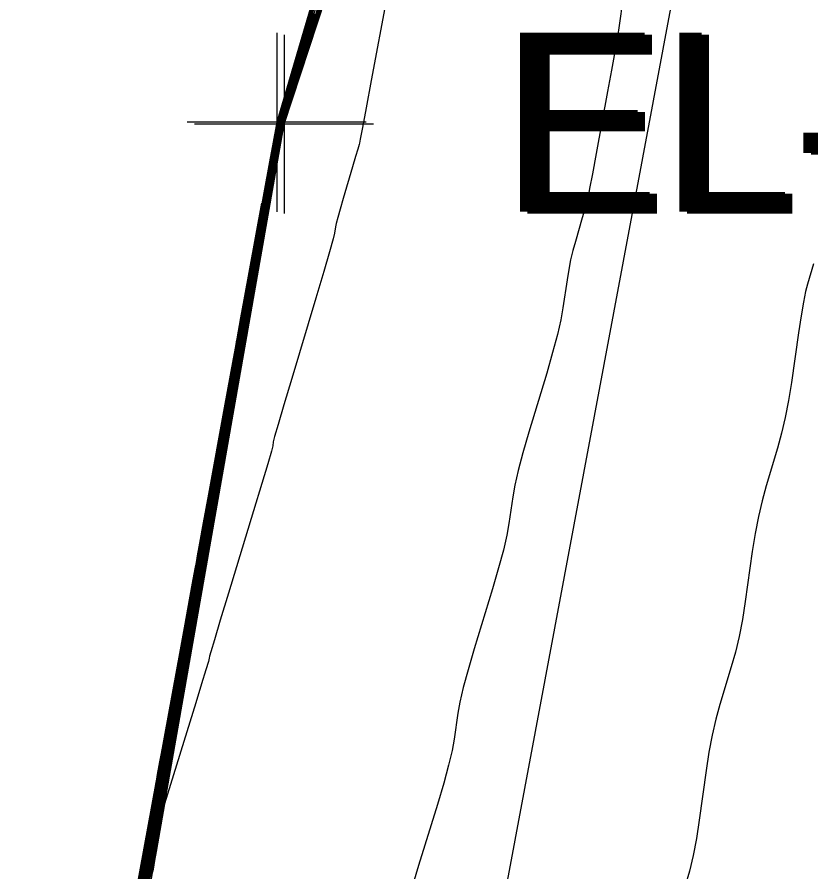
# Model space of a CAD drawing. Extents: x 1724534 to 1727318, y 657156 to 660047.
# Drawn here: x 1725490.35 to 1725508.11, y 659289.98 to 659309.09 of the extents above; entities that cross this region are included whole.
import ezdxf

# ---------------------------------------------------------------- set-up
doc = ezdxf.new("R2010")
doc.units = 0
for name, color, linetype in [('SURVEY - CONTOURS - Index with Text', 7, 'Continuous'), ('SURVEY - CONTOURS - Intermediate with optional Text', 7, 'Continuous'), ('SURVEY - DTM - Breaklines', 7, 'Continuous'), ('SURVEY - DTM - Breaklines - Points - Elevations', 7, 'Continuous'), ('SURVEY - DTM - Breaklines - Points - Locators', 7, 'Continuous'), ('SURVEY - NON-TRANSPORTATION - Features', 7, 'Continuous'), ('SURVEY - NON-TRANSPORTATION - Features - Points - Elevations', 7, 'Continuous'), ('SURVEY - NON-TRANSPORTATION - Features - Points - Locators', 7, 'Continuous'), ('SURVEY - UTILITIES - Fiber Optic Cable (Underground) with Text', 7, 'Continuous')]:
    doc.layers.add(name, color=color, linetype=linetype)

msp = doc.modelspace()

# ---------------------------------------------------------------- linework, layer by layer
at = {"layer": 'SURVEY - CONTOURS - Index with Text'}
for points in [[(1725492.947, 659288.864), (1725493.23, 659290.419), (1725493.327, 659290.948), (1725493.403, 659291.369), (1725493.459, 659291.682), (1725493.496, 659291.886), (1725493.567, 659292.288), (1725493.603, 659292.493), (1725493.66, 659292.808), (1725493.738, 659293.233), (1725493.835, 659293.768), (1725494.122, 659295.34), (1725494.219, 659295.873), (1725494.296, 659296.296), (1725494.352, 659296.607), (1725494.388, 659296.806), (1725494.455, 659297.191), (1725494.491, 659297.391), (1725494.548, 659297.705), (1725494.625, 659298.131), (1725494.724, 659298.671), (1725495.014, 659300.26), (1725495.112, 659300.799), (1725495.189, 659301.223), (1725495.245, 659301.532), (1725495.28, 659301.727), (1725495.344, 659302.093), (1725495.379, 659302.288), (1725495.436, 659302.6), (1725495.514, 659303.028), (1725495.613, 659303.573), (1725495.907, 659305.181), (1725496.004, 659305.715), (1725496.076, 659306.111), (1725496.123, 659306.369), (1725496.145, 659306.49), (1725496.169, 659306.627), (1725496.177, 659306.673), (1725496.184, 659306.708), (1725496.189, 659306.732), (1725496.192, 659306.746), (1725496.198, 659306.767), (1725496.206, 659306.79), (1725496.222, 659306.842), (1725496.249, 659306.923), (1725496.285, 659307.032), (1725496.394, 659307.364), (1725496.452, 659307.547), (1725496.543, 659307.847), (1725496.668, 659308.265), (1725496.827, 659308.8), (1725497.295, 659310.383)], [(1725497.1, 659309.384), (1725496.988, 659309.021), (1725496.877, 659308.668), (1725496.766, 659308.326), (1725496.47, 659307.426), (1725496.372, 659307.13), (1725496.302, 659306.917), (1725496.26, 659306.788), (1725496.244, 659306.741), (1725496.24, 659306.727), (1725496.236, 659306.705), (1725496.226, 659306.65), (1725496.21, 659306.561), (1725496.188, 659306.438), (1725496.122, 659306.066), (1725496.092, 659305.896), (1725496.051, 659305.665), (1725495.998, 659305.373), (1725495.933, 659305.02), (1725495.747, 659303.999), (1725495.61, 659303.246), (1725495.545, 659302.88), (1725495.481, 659302.521), (1725495.314, 659301.572), (1725495.251, 659301.213), (1725495.185, 659300.848), (1725495.118, 659300.477), (1725495.05, 659300.1), (1725494.865, 659299.086), (1725494.796, 659298.708), (1725494.729, 659298.336), (1725494.599, 659297.608), (1725494.431, 659296.652), (1725494.367, 659296.291), (1725494.302, 659295.926), (1725494.235, 659295.555), (1725493.983, 659294.172), (1725493.915, 659293.797), (1725493.848, 659293.425), (1725493.782, 659293.058), (1725493.718, 659292.695), (1725493.548, 659291.732), (1725493.484, 659291.369), (1725493.418, 659291.003), (1725493.351, 659290.633), (1725493.284, 659290.26), (1725493.033, 659288.885)], [(1725503.901, 659309.488), (1725503.817, 659308.902), (1725503.777, 659308.644), (1725503.721, 659308.312), (1725503.649, 659307.905), (1725503.56, 659307.423), (1725503.302, 659306.038), (1725503.218, 659305.583), (1725503.157, 659305.258), (1725503.121, 659305.063), (1725503.108, 659304.998), (1725503.108, 659304.995), (1725503.101, 659304.97), (1725503.079, 659304.896), (1725503.043, 659304.772), (1725502.992, 659304.6), (1725502.837, 659304.075), (1725502.781, 659303.874), (1725502.732, 659303.663), (1725502.689, 659303.443), (1725502.652, 659303.214), (1725502.561, 659302.59), (1725502.512, 659302.324), (1725502.435, 659301.992), (1725502.33, 659301.594), (1725502.196, 659301.132), (1725501.8, 659299.81), (1725501.666, 659299.348), (1725501.561, 659298.954), (1725501.486, 659298.627), (1725501.439, 659298.368), (1725501.353, 659297.766), (1725501.306, 659297.505), (1725501.228, 659297.176), (1725501.121, 659296.776), (1725500.983, 659296.308), (1725500.575, 659294.966), (1725500.437, 659294.498), (1725500.33, 659294.103), (1725500.254, 659293.778), (1725500.209, 659293.526), (1725500.129, 659292.948), (1725500.083, 659292.694), (1725500.004, 659292.367), (1725499.894, 659291.966), (1725499.752, 659291.491), (1725499.33, 659290.126), (1725499.17, 659289.598)], [(1725497.137, 659309.287), (1725496.654, 659307.82), (1725496.495, 659307.338), (1725496.382, 659306.993), (1725496.314, 659306.785), (1725496.29, 659306.714), (1725496.289, 659306.709), (1725496.283, 659306.678), (1725496.268, 659306.592), (1725496.242, 659306.448), (1725496.207, 659306.249), (1725496.1, 659305.642), (1725496.061, 659305.422), (1725496.025, 659305.219), (1725495.991, 659305.031), (1725495.96, 659304.86), (1725495.881, 659304.425), (1725495.842, 659304.21), (1725495.785, 659303.893), (1725495.711, 659303.473), (1725495.619, 659302.95), (1725495.349, 659301.418), (1725495.256, 659300.895), (1725495.182, 659300.474), (1725495.125, 659300.156), (1725495.086, 659299.94), (1725495.006, 659299.501), (1725494.967, 659299.285), (1725494.91, 659298.967), (1725494.836, 659298.547), (1725494.744, 659298.026), (1725494.474, 659296.498), (1725494.382, 659295.976), (1725494.308, 659295.556), (1725494.251, 659295.237), (1725494.212, 659295.02), (1725494.131, 659294.577), (1725494.092, 659294.36), (1725494.035, 659294.042), (1725493.96, 659293.622), (1725493.869, 659293.102), (1725493.6, 659291.578), (1725493.508, 659291.057), (1725493.433, 659290.637), (1725493.376, 659290.318), (1725493.337, 659290.1), (1725493.256, 659289.653)]]:
    msp.add_lwpolyline(points, dxfattribs=at)
at = {"layer": 'SURVEY - CONTOURS - Intermediate with optional Text'}
for points in [[(1725492.735, 659287.791), (1725493.486, 659291.917), (1725493.623, 659292.685), (1725494.379, 659296.837), (1725494.512, 659297.578), (1725495.273, 659301.758), (1725495.401, 659302.471), (1725496.179, 659306.738), (1725496.207, 659306.827), (1725496.32, 659307.172), (1725496.454, 659307.612), (1725497.547, 659311.3), (1725497.679, 659311.735), (1725497.747, 659311.943), (1725497.88, 659312.38), (1725498.977, 659316.086), (1725499.108, 659316.517), (1725499.173, 659316.714), (1725499.305, 659317.147), (1725500.406, 659320.872)], [(1725492.978, 659288.943), (1725493.241, 659290.387), (1725493.332, 659290.885), (1725493.406, 659291.296), (1725493.464, 659291.619), (1725493.506, 659291.855), (1725493.597, 659292.369), (1725493.639, 659292.606), (1725493.698, 659292.932), (1725493.773, 659293.346), (1725493.865, 659293.849), (1725494.131, 659295.308), (1725494.222, 659295.81), (1725494.297, 659296.222), (1725494.355, 659296.544), (1725494.396, 659296.776), (1725494.484, 659297.274), (1725494.526, 659297.507), (1725494.584, 659297.831), (1725494.659, 659298.247), (1725494.752, 659298.754), (1725495.021, 659300.228), (1725495.113, 659300.735), (1725495.188, 659301.148), (1725495.246, 659301.468), (1725495.287, 659301.696), (1725495.372, 659302.178), (1725495.412, 659302.406), (1725495.471, 659302.729), (1725495.546, 659303.146), (1725495.64, 659303.658), (1725495.912, 659305.149), (1725496.003, 659305.646), (1725496.071, 659306.022), (1725496.117, 659306.274), (1725496.14, 659306.405), (1725496.173, 659306.589), (1725496.184, 659306.65), (1725496.192, 659306.696), (1725496.198, 659306.727), (1725496.202, 659306.742), (1725496.208, 659306.762), (1725496.216, 659306.79), (1725496.238, 659306.857), (1725496.274, 659306.964), (1725496.322, 659307.111), (1725496.469, 659307.556), (1725496.537, 659307.771), (1725496.632, 659308.082), (1725496.755, 659308.489), (1725496.904, 659308.991), (1725497.338, 659310.46)], [(1725492.885, 659288.707), (1725493.209, 659290.483), (1725493.317, 659291.074), (1725493.397, 659291.515), (1725493.45, 659291.807), (1725493.475, 659291.948), (1725493.506, 659292.125), (1725493.532, 659292.267), (1725493.585, 659292.562), (1725493.667, 659293.008), (1725493.776, 659293.606), (1725494.104, 659295.404), (1725494.213, 659296.001), (1725494.293, 659296.444), (1725494.346, 659296.733), (1725494.37, 659296.868), (1725494.398, 659297.024), (1725494.422, 659297.16), (1725494.475, 659297.452), (1725494.557, 659297.9), (1725494.667, 659298.505), (1725494.999, 659300.324), (1725495.11, 659300.927), (1725495.191, 659301.373), (1725495.243, 659301.66), (1725495.266, 659301.788), (1725495.289, 659301.921), (1725495.313, 659302.051), (1725495.366, 659302.341), (1725495.448, 659302.792), (1725495.559, 659303.403), (1725495.896, 659305.245), (1725496.007, 659305.851), (1725496.087, 659306.289), (1725496.136, 659306.559), (1725496.154, 659306.659), (1725496.161, 659306.702), (1725496.164, 659306.718), (1725496.167, 659306.731), (1725496.17, 659306.743), (1725496.173, 659306.753), (1725496.18, 659306.778), (1725496.184, 659306.791), (1725496.191, 659306.812), (1725496.2, 659306.84), (1725496.211, 659306.875), (1725496.246, 659306.979), (1725496.282, 659307.098), (1725496.365, 659307.378), (1725496.496, 659307.817), (1725496.673, 659308.417), (1725497.209, 659310.229)], [(1725497.36, 659309.865), (1725496.765, 659308.056), (1725496.569, 659307.462), (1725496.43, 659307.038), (1725496.346, 659306.784), (1725496.318, 659306.699), (1725496.318, 659306.697), (1725496.311, 659306.662), (1725496.293, 659306.557), (1725496.262, 659306.381), (1725496.043, 659305.138), (1725496.009, 659304.951), (1725495.976, 659304.764), (1725495.961, 659304.68), (1725495.94, 659304.565), (1725495.89, 659304.281), (1725495.81, 659303.828), (1725495.701, 659303.207), (1725495.369, 659301.325), (1725495.26, 659300.704), (1725495.179, 659300.25), (1725495.129, 659299.963), (1725495.108, 659299.844), (1725495.019, 659299.346), (1725494.939, 659298.894), (1725494.5, 659296.405), (1725494.391, 659295.787), (1725494.311, 659295.334), (1725494.26, 659295.046), (1725494.238, 659294.924), (1725494.219, 659294.82), (1725494.198, 659294.698), (1725494.147, 659294.412), (1725494.068, 659293.961), (1725493.959, 659293.346), (1725493.631, 659291.485), (1725493.391, 659290.129), (1725493.369, 659290.004), (1725493.348, 659289.89)], [(1725497.286, 659309.672), (1725496.728, 659307.977), (1725496.545, 659307.421), (1725496.414, 659307.023), (1725496.335, 659306.784), (1725496.309, 659306.704), (1725496.308, 659306.701), (1725496.302, 659306.667), (1725496.284, 659306.568), (1725496.255, 659306.404), (1725496.215, 659306.173), (1725496.091, 659305.472), (1725496.049, 659305.233), (1725496.015, 659305.04), (1725495.989, 659304.894), (1725495.971, 659304.796), (1725495.934, 659304.595), (1725495.908, 659304.446), (1725495.855, 659304.151), (1725495.777, 659303.709), (1725495.673, 659303.121), (1725495.362, 659301.356), (1725495.258, 659300.767), (1725495.18, 659300.324), (1725495.127, 659300.027), (1725495.1, 659299.876), (1725495.062, 659299.667), (1725495.035, 659299.516), (1725494.983, 659299.22), (1725494.905, 659298.779), (1725494.801, 659298.193), (1725494.492, 659296.436), (1725494.388, 659295.85), (1725494.31, 659295.408), (1725494.257, 659295.11), (1725494.23, 659294.956), (1725494.19, 659294.739), (1725494.162, 659294.585), (1725494.11, 659294.289), (1725494.032, 659293.848), (1725493.929, 659293.264), (1725493.621, 659291.516), (1725493.517, 659290.932), (1725493.439, 659290.491), (1725493.386, 659290.192), (1725493.358, 659290.036), (1725493.317, 659289.811)], [(1725493.039, 659289.101), (1725493.262, 659290.323), (1725493.341, 659290.759), (1725493.412, 659291.149), (1725493.474, 659291.494), (1725493.527, 659291.794), (1725493.657, 659292.532), (1725493.711, 659292.832), (1725493.773, 659293.178), (1725493.844, 659293.571), (1725493.924, 659294.011), (1725494.149, 659295.244), (1725494.229, 659295.682), (1725494.299, 659296.074), (1725494.361, 659296.418), (1725494.414, 659296.714), (1725494.542, 659297.441), (1725494.595, 659297.738), (1725494.657, 659298.083), (1725494.728, 659298.477), (1725494.808, 659298.92), (1725495.035, 659300.164), (1725495.116, 659300.606), (1725495.187, 659300.998), (1725495.248, 659301.341), (1725495.3, 659301.634), (1725495.427, 659302.35), (1725495.479, 659302.643), (1725495.541, 659302.988), (1725495.612, 659303.383), (1725495.693, 659303.828), (1725495.923, 659305.084), (1725496, 659305.51), (1725496.061, 659305.843), (1725496.105, 659306.085), (1725496.131, 659306.235), (1725496.18, 659306.513), (1725496.197, 659306.605), (1725496.209, 659306.673), (1725496.217, 659306.716), (1725496.221, 659306.735), (1725496.226, 659306.752), (1725496.238, 659306.789), (1725496.27, 659306.887), (1725496.323, 659307.047), (1725496.396, 659307.269), (1725496.617, 659307.941), (1725496.707, 659308.22), (1725496.81, 659308.551), (1725496.927, 659308.936), (1725497.058, 659309.374)], [(1725497.212, 659309.48), (1725496.691, 659307.898), (1725496.52, 659307.379), (1725496.299, 659306.709), (1725496.298, 659306.705), (1725496.292, 659306.673), (1725496.276, 659306.58), (1725496.096, 659305.557), (1725496.055, 659305.327), (1725496.02, 659305.129), (1725495.99, 659304.963), (1725495.965, 659304.828), (1725495.875, 659304.328), (1725495.82, 659304.022), (1725495.744, 659303.591), (1725495.646, 659303.035), (1725495.181, 659300.399), (1725495.126, 659300.092), (1725495.093, 659299.908), (1725495.034, 659299.584), (1725494.946, 659299.093), (1725494.87, 659298.663), (1725494.772, 659298.109), (1725494.483, 659296.467), (1725494.385, 659295.913), (1725494.221, 659294.988), (1725494.16, 659294.658), (1725494.127, 659294.473), (1725494.072, 659294.165), (1725493.61, 659291.547), (1725493.513, 659290.995), (1725493.436, 659290.564), (1725493.381, 659290.255), (1725493.348, 659290.068), (1725493.253, 659289.545)], [(1725498.619, 659309.539), (1725498.272, 659307.673), (1725498.158, 659307.06), (1725498.076, 659306.623), (1725498.028, 659306.361), (1725498.011, 659306.273), (1725498.011, 659306.272), (1725498.001, 659306.239), (1725497.972, 659306.139), (1725497.923, 659305.974), (1725497.854, 659305.741), (1725497.646, 659305.034), (1725497.576, 659304.795), (1725497.524, 659304.61), (1725497.49, 659304.478), (1725497.474, 659304.399), (1725497.453, 659304.259), (1725497.421, 659304.129), (1725497.341, 659303.844), (1725497.212, 659303.404), (1725497.034, 659302.808), (1725496.497, 659301.012), (1725496.32, 659300.418), (1725496.192, 659299.984), (1725496.113, 659299.71), (1725496.083, 659299.595), (1725496.07, 659299.503), (1725496.04, 659299.386), (1725495.958, 659299.106), (1725495.825, 659298.661), (1725495.641, 659298.053), (1725495.081, 659296.211), (1725494.897, 659295.605), (1725494.765, 659295.168), (1725494.685, 659294.9), (1725494.657, 659294.8), (1725494.651, 659294.761), (1725494.631, 659294.687), (1725494.573, 659294.496), (1725494.479, 659294.188), (1725494.348, 659293.763), (1725493.65, 659291.506), (1725493.461, 659290.434), (1725493.426, 659290.233), (1725493.4, 659290.089), (1725493.385, 659290.002), (1725493.38, 659289.972)], [(1725493.008, 659289.022), (1725493.252, 659290.355), (1725493.336, 659290.822), (1725493.409, 659291.223), (1725493.469, 659291.557), (1725493.517, 659291.825), (1725493.627, 659292.451), (1725493.675, 659292.719), (1725493.735, 659293.055), (1725493.808, 659293.459), (1725493.894, 659293.93), (1725494.14, 659295.276), (1725494.225, 659295.746), (1725494.298, 659296.148), (1725494.358, 659296.481), (1725494.405, 659296.745), (1725494.513, 659297.358), (1725494.56, 659297.622), (1725494.62, 659297.957), (1725494.694, 659298.362), (1725494.78, 659298.837), (1725495.028, 659300.196), (1725495.115, 659300.67), (1725495.188, 659301.073), (1725495.247, 659301.405), (1725495.294, 659301.665), (1725495.399, 659302.264), (1725495.446, 659302.525), (1725495.506, 659302.858), (1725495.579, 659303.265), (1725495.666, 659303.743), (1725495.917, 659305.117), (1725496.001, 659305.578), (1725496.066, 659305.932), (1725496.111, 659306.18), (1725496.136, 659306.32), (1725496.177, 659306.551), (1725496.19, 659306.628), (1725496.201, 659306.685), (1725496.208, 659306.721), (1725496.211, 659306.738), (1725496.217, 659306.757), (1725496.227, 659306.789), (1725496.254, 659306.872), (1725496.298, 659307.006), (1725496.359, 659307.19), (1725496.543, 659307.749), (1725496.622, 659307.995), (1725496.721, 659308.317), (1725496.841, 659308.713), (1725496.981, 659309.183)], [(1725497.077, 659309.256), (1725496.962, 659308.892), (1725496.84, 659308.518), (1725496.506, 659307.505), (1725496.397, 659307.172), (1725496.318, 659306.932), (1725496.254, 659306.736), (1725496.25, 659306.724), (1725496.245, 659306.7), (1725496.234, 659306.638), (1725496.216, 659306.538), (1725496.192, 659306.4), (1725496.118, 659305.981), (1725496.086, 659305.801), (1725496.045, 659305.575), (1725495.996, 659305.305), (1725495.939, 659304.988), (1725495.774, 659304.084), (1725495.711, 659303.737), (1725495.645, 659303.376), (1725495.578, 659302.999), (1725495.509, 659302.607), (1725495.321, 659301.541), (1725495.252, 659301.15), (1725495.185, 659300.774), (1725495.12, 659300.413), (1725495.057, 659300.068), (1725494.893, 659299.169), (1725494.83, 659298.823), (1725494.765, 659298.462), (1725494.698, 659298.085), (1725494.628, 659297.692), (1725494.44, 659296.621), (1725494.37, 659296.228), (1725494.303, 659295.852), (1725494.238, 659295.492), (1725494.176, 659295.148), (1725494.012, 659294.253), (1725493.95, 659293.909), (1725493.885, 659293.549), (1725493.818, 659293.171), (1725493.748, 659292.776), (1725493.558, 659291.701), (1725493.488, 659291.307), (1725493.421, 659290.93), (1725493.356, 659290.57), (1725493.294, 659290.228), (1725493.132, 659289.338)], [(1725497.132, 659309.341), (1725496.989, 659308.903), (1725496.58, 659307.662), (1725496.35, 659306.963), (1725496.292, 659306.786), (1725496.272, 659306.725), (1725496.269, 659306.716), (1725496.264, 659306.689), (1725496.229, 659306.493), (1725496.199, 659306.324), (1725496.109, 659305.811), (1725496.074, 659305.611), (1725496.035, 659305.397), (1725495.994, 659305.168), (1725495.949, 659304.924), (1725495.827, 659304.254), (1725495.776, 659303.974), (1725495.715, 659303.634), (1725495.645, 659303.236), (1725495.335, 659301.48), (1725495.254, 659301.022), (1725495.183, 659300.624), (1725495.122, 659300.284), (1725495.071, 659300.004), (1725494.898, 659299.054), (1725494.838, 659298.715), (1725494.767, 659298.316), (1725494.686, 659297.859), (1725494.457, 659296.56), (1725494.305, 659295.704), (1725494.244, 659295.364), (1725494.194, 659295.084), (1725494.072, 659294.415), (1725494.021, 659294.135), (1725493.96, 659293.795), (1725493.889, 659293.397), (1725493.808, 659292.939), (1725493.579, 659291.64), (1725493.498, 659291.182), (1725493.427, 659290.783), (1725493.366, 659290.444), (1725493.316, 659290.164), (1725493.194, 659289.495)], [(1725493.07, 659289.18), (1725493.273, 659290.291), (1725493.346, 659290.696), (1725493.415, 659291.076), (1725493.479, 659291.432), (1725493.537, 659291.763), (1725493.81, 659293.302), (1725493.879, 659293.684), (1725494.158, 659295.212), (1725494.232, 659295.619), (1725494.3, 659296), (1725494.364, 659296.354), (1725494.422, 659296.683), (1725494.571, 659297.525), (1725494.629, 659297.854), (1725494.693, 659298.21), (1725494.762, 659298.593), (1725494.837, 659299.003), (1725495.043, 659300.132), (1725495.186, 659300.923), (1725495.25, 659301.277), (1725495.307, 659301.603), (1725495.512, 659302.762), (1725495.576, 659303.117), (1725495.645, 659303.501), (1725495.72, 659303.914), (1725495.928, 659305.052), (1725495.999, 659305.441), (1725496.056, 659305.754), (1725496.098, 659305.99), (1725496.127, 659306.15), (1725496.184, 659306.476), (1725496.203, 659306.583), (1725496.231, 659306.731), (1725496.235, 659306.746), (1725496.286, 659306.902), (1725496.348, 659307.089), (1725496.433, 659307.347), (1725496.692, 659308.133), (1725496.792, 659308.444), (1725496.899, 659308.786), (1725497.014, 659309.16)], [(1725497.047, 659309.117), (1725496.543, 659307.583), (1725496.421, 659307.213), (1725496.281, 659306.787), (1725496.263, 659306.73), (1725496.26, 659306.72), (1725496.255, 659306.694), (1725496.242, 659306.626), (1725496.223, 659306.516), (1725496.196, 659306.362), (1725496.113, 659305.896), (1725496.08, 659305.706), (1725496.04, 659305.486), (1725495.995, 659305.236), (1725495.743, 659303.855), (1725495.68, 659303.505), (1725495.611, 659303.117), (1725495.536, 659302.692), (1725495.328, 659301.511), (1725495.253, 659301.086), (1725495.184, 659300.699), (1725495.121, 659300.349), (1725495.064, 659300.036), (1725494.921, 659299.252), (1725494.864, 659298.939), (1725494.801, 659298.588), (1725494.732, 659298.2), (1725494.657, 659297.775), (1725494.448, 659296.591), (1725494.373, 659296.165), (1725494.304, 659295.778), (1725494.241, 659295.428), (1725494.185, 659295.116), (1725494.042, 659294.334), (1725493.985, 659294.022), (1725493.922, 659293.672), (1725493.853, 659293.284), (1725493.778, 659292.858), (1725493.569, 659291.67), (1725493.493, 659291.244), (1725493.424, 659290.857), (1725493.361, 659290.507), (1725493.305, 659290.196), (1725493.163, 659289.417)], [(1725497.063, 659309.095), (1725496.617, 659307.741), (1725496.471, 659307.296), (1725496.366, 659306.978), (1725496.303, 659306.786), (1725496.281, 659306.72), (1725496.279, 659306.712), (1725496.274, 659306.684), (1725496.259, 659306.603), (1725496.236, 659306.471), (1725496.203, 659306.287), (1725496.104, 659305.726), (1725496.067, 659305.517), (1725496.03, 659305.308), (1725495.992, 659305.1), (1725495.955, 659304.892), (1725495.854, 659304.339), (1725495.809, 659304.092), (1725495.75, 659303.763), (1725495.678, 659303.354), (1725495.591, 659302.864), (1725495.255, 659300.959), (1725495.182, 659300.549), (1725495.124, 659300.22), (1725495.079, 659299.972), (1725494.978, 659299.418), (1725494.933, 659299.17), (1725494.874, 659298.841), (1725494.801, 659298.432), (1725494.715, 659297.942), (1725494.466, 659296.529), (1725494.379, 659296.039), (1725494.306, 659295.63), (1725494.248, 659295.301), (1725494.203, 659295.052), (1725494.101, 659294.496), (1725493.997, 659293.919), (1725493.925, 659293.51), (1725493.838, 659293.02), (1725493.589, 659291.609), (1725493.503, 659291.119), (1725493.43, 659290.71), (1725493.371, 659290.381), (1725493.326, 659290.132), (1725493.225, 659289.574)], [(1725492.854, 659288.628), (1725493.198, 659290.515), (1725493.312, 659291.137), (1725493.394, 659291.588), (1725493.465, 659291.979), (1725493.476, 659292.044), (1725493.496, 659292.155), (1725493.548, 659292.438), (1725493.631, 659292.895), (1725494.095, 659295.435), (1725494.209, 659296.064), (1725494.292, 659296.518), (1725494.343, 659296.796), (1725494.362, 659296.899), (1725494.388, 659297.044), (1725494.439, 659297.326), (1725494.523, 659297.785), (1725494.639, 659298.422), (1725494.992, 659300.356), (1725495.191, 659301.447), (1725495.242, 659301.723), (1725495.259, 659301.819), (1725495.262, 659301.835), (1725495.274, 659301.898), (1725495.359, 659302.366), (1725495.433, 659302.771), (1725495.827, 659304.927)], [(1725508.162, 659303.571), (1725508.028, 659303.116), (1725507.987, 659302.952), (1725507.94, 659302.716), (1725507.888, 659302.408), (1725507.83, 659302.028), (1725507.669, 659300.921), (1725507.604, 659300.518), (1725507.53, 659300.139), (1725507.448, 659299.785), (1725507.357, 659299.456), (1725507.104, 659298.609), (1725507.013, 659298.279), (1725506.931, 659297.924), (1725506.858, 659297.545), (1725506.795, 659297.14), (1725506.636, 659296.029), (1725506.572, 659295.624), (1725506.499, 659295.245), (1725506.417, 659294.892), (1725506.325, 659294.563), (1725506.069, 659293.721), (1725505.978, 659293.392), (1725505.896, 659293.037), (1725505.823, 659292.657), (1725505.761, 659292.251), (1725505.606, 659291.135), (1725505.543, 659290.73), (1725505.47, 659290.35), (1725505.388, 659289.997), (1725505.296, 659289.67)]]:
    msp.add_lwpolyline(points, dxfattribs=at)
at = {"layer": 'SURVEY - DTM - Breaklines'}
msp.add_lwpolyline([(1725548.52, 659521.481), (1725540.965, 659497.216), (1725536.847, 659481.64), (1725536.065, 659476.4), (1725532.186, 659451.331), (1725527.526, 659426.779), (1725520.287, 659402.807), (1725512.005, 659379.174), (1725506.044, 659356.068), (1725503.268, 659330.772), (1725496.158, 659306.737), (1725491.301, 659280.213), (1725484.669, 659256.065), (1725478.26, 659232.056), (1725472.366, 659207.66), (1725466.542, 659183.359), (1725459.12, 659159.228), (1725454.379, 659134.473), (1725448.668, 659109.979), (1725442.764, 659085.69), (1725436.263, 659061.294), (1725431.444, 659036.269), (1725428.274, 659013.717), (1725429.417, 659007.151)], dxfattribs=at)
at = {"layer": 'SURVEY - DTM - Breaklines - Points - Locators'}
for p, q in [((1725496.158, 659308.737), (1725496.158, 659304.737)), ((1725498.158, 659306.737), (1725494.158, 659306.737))]:
    msp.add_line(p, q, dxfattribs=at)
at = {"layer": 'SURVEY - NON-TRANSPORTATION - Features'}
msp.add_lwpolyline([(1725478.626, 659231.962), (1725484.871, 659256.014), (1725491.647, 659280.125), (1725496.324, 659306.695), (1725504.184, 659330.541), (1725509.657, 659355.134), (1725515.881, 659378.125), (1725522.114, 659402.336), (1725528.356, 659426.565), (1725533.162, 659451.14), (1725540.618, 659474.976), (1725541.895, 659480.465), (1725545.325, 659497.45), (1725552.4, 659520.505), (1725557.595, 659544.875), (1725563.899, 659569.033), (1725569.664, 659593.303), (1725577.056, 659617.422)], dxfattribs=at)
at = {"layer": 'SURVEY - NON-TRANSPORTATION - Features - Points - Locators'}
for p, q in [((1725496.324, 659308.695), (1725496.324, 659304.695)), ((1725498.324, 659306.695), (1725494.324, 659306.695))]:
    msp.add_line(p, q, dxfattribs=at)
at = {"layer": 'SURVEY - UTILITIES - Fiber Optic Cable (Underground) with Text'}
msp.add_lwpolyline([(1725620.739, 659775.717), (1725611.515, 659729.876), (1725595.678, 659670.817), (1725588.852, 659637.987), (1725579.945, 659608.985), (1725572.052, 659574.699), (1725561.954, 659530.586), (1725538.949, 659448.715), (1725526.808, 659392.271), (1725505.744, 659313.434), (1725493.556, 659248.407)], dxfattribs=at)

# ---------------------------------------------------------------- texts
at = {"layer": 'SURVEY - DTM - Breaklines - Points - Elevations'}
msp.add_text('EL-562.92', height=4, dxfattribs=at).set_placement((1725501.158, 659304.737))
at = {"layer": 'SURVEY - NON-TRANSPORTATION - Features - Points - Elevations'}
msp.add_text('EL-546.33', height=4, dxfattribs=at).set_placement((1725501.324, 659304.695))

doc.saveas('drawing.dxf')
